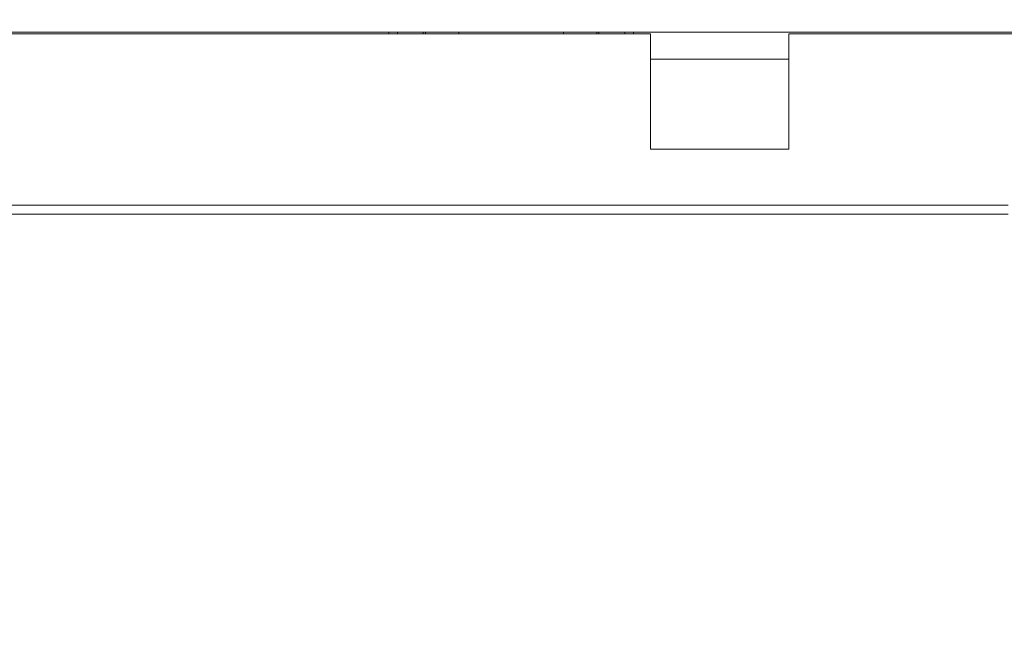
# Model space of a CAD drawing. Header units: millimetres. Extents: x -1114 to 1396, y -630 to 631.
# Tile 372 of 656: x -75 to -19, y 174 to 210. Entities that reach past the tile are written whole.
import ezdxf

# ---------------------------------------------------------------- set-up
doc = ezdxf.new("R2010")
doc.units = ezdxf.units.MM
doc.header["$MEASUREMENT"] = 0

msp = doc.modelspace()

# ---------------------------------------------------------------- linework, layer by layer
at = {"lineweight": 18}
msp.add_open_spline([(1038.9843, -629.7647), (1038.9843, -629.7647), (-1111.4882, -629.7647), (-1111.4882, -629.7647), (-1111.4882, -629.7647), (-1111.4882, -629.7647), (-1111.4882, 630.7883), (-1111.4882, 630.7883), (-1111.4882, 630.7883), (-1111.4882, 630.7883), (1038.9843, 630.7883), (1038.9843, 630.7883)], degree=3, knots=[0, 0, 0, 0, 0.3333333, 0.3333333, 0.3333333, 0.3333333, 0.6666667, 0.6666667, 0.6666667, 0.6666667, 1, 1, 1, 1], dxfattribs=at)
for points in [[(-115.128, 209.4903), (-115.128, 209.4903), (40.872, 209.4903), (40.872, 209.4903)], [(-54.0554, 209.3903), (-54.0554, 209.3903), (-54.0554, 209.4903), (-54.0554, 209.4903)], [(-53.5554, 209.4903), (-53.5554, 209.4903), (-53.5554, 209.3903), (-53.5554, 209.3903)], [(-52.077, 209.4903), (-52.077, 209.4903), (-52.077, 209.3903), (-52.077, 209.3903)], [(-51.9554, 209.3902), (-51.9554, 209.3902), (-51.9554, 209.4902), (-51.9554, 209.4902)], [(-50.0554, 209.3902), (-50.0554, 209.3902), (-50.0554, 209.4902), (-50.0554, 209.4902)], [(-44.0554, 209.4902), (-44.0554, 209.4902), (-44.0554, 209.3902), (-44.0554, 209.3902)], [(-42.1554, 209.3902), (-42.1554, 209.3902), (-42.1554, 209.4902), (-42.1554, 209.4902)], [(-42.0339, 209.4903), (-42.0339, 209.4903), (-42.0339, 209.3903), (-42.0339, 209.3903)], [(-40.5554, 209.4903), (-40.5554, 209.4903), (-40.5554, 209.3903), (-40.5554, 209.3903)], [(-40.0554, 209.4903), (-40.0554, 209.4903), (-40.0554, 209.3903), (-40.0554, 209.3903)], [(-96.178, 209.3903), (-96.178, 209.3903), (-39.078, 209.3903), (-39.078, 209.3903)], [(-39.078, 202.7917), (-39.078, 202.7917), (-39.078, 209.3903), (-39.078, 209.3903)], [(-31.178, 209.3903), (-31.178, 209.3903), (18.422, 209.3903), (18.422, 209.3903)], [(-31.178, 209.3903), (-31.178, 209.3903), (-31.178, 202.7917), (-31.178, 202.7917)], [(-31.178, 207.9346), (-31.178, 207.9346), (-39.078, 207.9346), (-39.078, 207.9346)], [(-39.078, 202.7917), (-39.078, 202.7917), (-31.178, 202.7917), (-31.178, 202.7917)], [(-79.528, 199.5849), (-79.528, 199.5849), (-18.628, 199.5849), (-18.628, 199.5849)], [(-18.628, 199.0849), (-18.628, 199.0849), (-79.528, 199.0849), (-79.528, 199.0849)]]:
    msp.add_open_spline(points, degree=3, dxfattribs=at)

doc.saveas('drawing.dxf')
